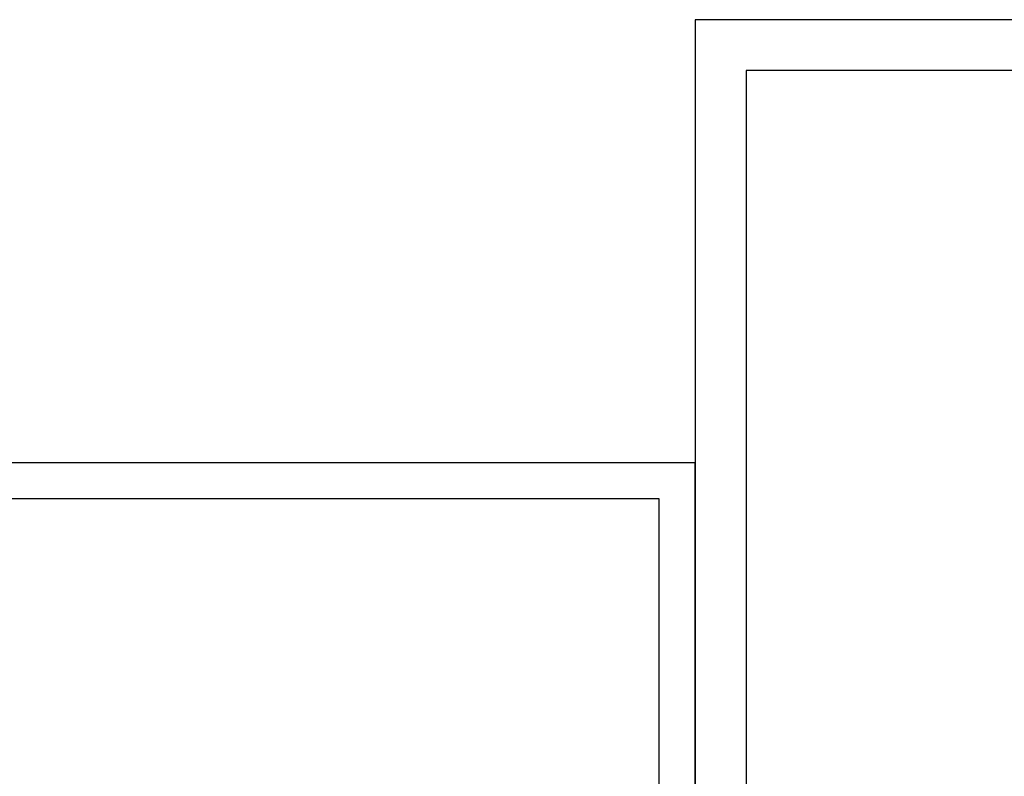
# Model space of a CAD drawing. Header units: millimetres. Extents: x 0 to 4378, y 0 to 2397.
# Tile 545 of 656: x 3597 to 3870, y 210 to 420. Entities that reach past the tile are written whole.
import ezdxf
from ezdxf.enums import TextEntityAlignment as Align

# ---------------------------------------------------------------- set-up
doc = ezdxf.new("R2010")
doc.units = ezdxf.units.MM
doc.header["$LTSCALE"] = 0.2
doc.layers.add('05_Section Line', color=3, linetype='Continuous')
doc.styles.add('Rainbow-2.5 Style', font='malgunsl.ttf')
doc.styles.add('Rainbow-4.0 Style', font='malgunsl.ttf')

# ---------------------------------------------------------------- blocks, each defined once
blk = doc.blocks.new('A$C04cd0c3c1123')
blk.add_lwpolyline([(0, 0), (420, 0), (420, 297), (0, 297)], close=True)
at = {"layer": '05_Section Line', "linetype": 'Continuous'}
blk.add_lwpolyline([(410, 10), (410, 287), (10, 287), (10, 10)], close=True, dxfattribs=at)
at = {"linetype": 'Continuous', "style": 'Rainbow-2.5 Style'}
for tag, p in [('PART_NAME', (371.5, 54.62)), ('DRAWING_NO', (364.5, 45.87)), ('REV', (401.25, 45.87)), ('제도', (383.75, 37.06)), ('DATE_1', (401.25, 37.06)), ('SCALE', (340, 34.5)), ('MATERIAL', (361, 34.5)), ('검도', (383.75, 30.06)), ('DATE_2', (401.25, 30.06)), ('승인', (383.75, 23.06)), ('DATE_3', (401.25, 23.06)), ('REFERENCE', (361, 20.5)), ('PAGE', (383.75, 16.12))]:
    blk.add_attdef(tag, text='', height=2.5, dxfattribs=at).set_placement(p, align=Align.MIDDLE_CENTER)
blk = doc.blocks.new('A$C5c51ae111123')
blk.add_lwpolyline([(0, 0), (594, 0), (594, 420), (0, 420)], close=True)
at = {"layer": '05_Section Line', "linetype": 'Continuous'}
blk.add_lwpolyline([(579.86, 14.14), (579.86, 405.9), (14.14, 405.9), (14.14, 14.14)], close=True, dxfattribs=at)
at = {"linetype": 'Continuous', "style": 'Rainbow-4.0 Style'}
for tag, p in [('PART_NAME', (525.41, 77.26)), ('DRAWING_NO', (515.51, 64.88)), ('REV', (567.48, 64.88)), ('제도', (542.73, 52.41)), ('DATE_1', (567.48, 52.41)), ('SCALE', (480.86, 48.79)), ('MATERIAL', (510.56, 48.79)), ('검도', (542.73, 42.51)), ('DATE_2', (567.48, 42.51)), ('승인', (542.73, 32.61)), ('DATE_3', (567.48, 32.61)), ('REFERENCE', (510.56, 28.99)), ('PAGE', (542.73, 22.81))]:
    blk.add_attdef(tag, text='', height=3.54, dxfattribs=at).set_placement(p, align=Align.MIDDLE_CENTER)

msp = doc.modelspace()

# ---------------------------------------------------------------- block references
for name, p in [('A$C5c51ae111123', (3784, 0)), ('A$C04cd0c3c1123', (3364, 0))]:
    msp.add_blockref(name, p)

doc.saveas('drawing.dxf')
